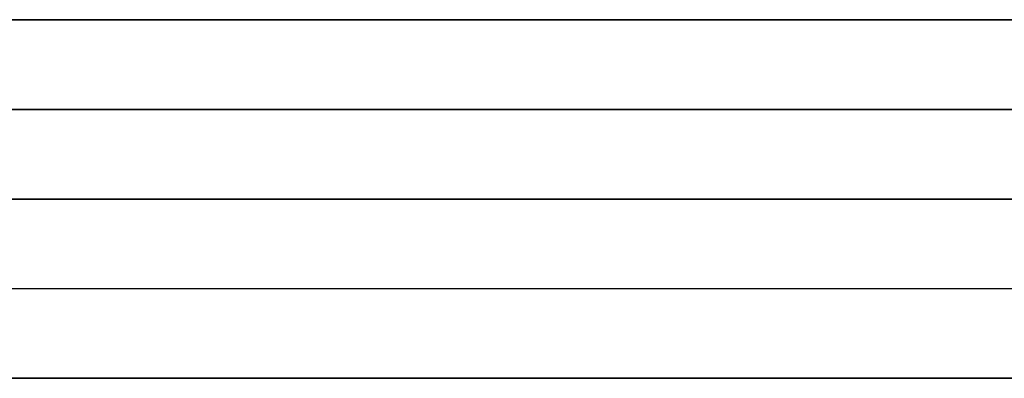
# Model space of a CAD drawing. Header units: millimetres. Extents: x -206 to 214, y -182 to 189.
# Tile 407 of 1056: x -104.28 to -98.8, y 124.53 to 126.53. Entities that reach past the tile are written whole.
import ezdxf

# ---------------------------------------------------------------- set-up
doc = ezdxf.new("R2010")
doc.units = ezdxf.units.MM
doc.layers.add('Default', color=7, linetype='Continuous', true_color=0x000000)

msp = doc.modelspace()

# ---------------------------------------------------------------- linework, layer by layer
at = {"layer": 'Default'}
for p, q in [((213.1887, 125.5307, 715.5033), (-204.8113, 125.5307, 715.5033)), ((-204.8113, 125.5307, 1113.5033), (213.1887, 125.5307, 1113.5033)), ((213.1887, 125.5307, 914.5033), (-204.8113, 125.5307, 914.5033)), ((-169.3618, 125.5307, 824.0033), (1.7392, 125.5307, 824.0033)), ((213.1887, 125.0307, 828.5033), (-204.8113, 125.0307, 828.5033)), ((-195.8113, 124.5307, 719.0033), (-98.3113, 124.5307, 719.0033))]:
    msp.add_line(p, q, dxfattribs=at)
for points in [[(-204.8113, 126.5307, 1114.5033), (4.1887, 126.5307, 1114.5033), (213.1887, 126.5307, 1114.5033)], [(213.1887, 126.5307, 714.5033), (4.1887, 126.5307, 714.5033), (-204.8113, 126.5307, 714.5033)], [(-204.8113, 126.0307, 1114.0033), (4.1887, 126.0307, 1114.0033), (213.1887, 126.0307, 1114.0033)], [(213.1887, 126.0307, 715.0033), (4.1887, 126.0307, 715.0033), (-204.8113, 126.0307, 715.0033)], [(213.1887, 125.5307, 828.0033), (4.1887, 125.5307, 828.0033), (-204.8113, 125.5307, 828.0033)], [(-204.8113, 125.5307, 820.0033), (4.1887, 125.5307, 820.0033), (213.1887, 125.5307, 820.0033)], [(204.1887, 125.5307, 723.5033), (4.1887, 125.5307, 723.5033), (-195.8113, 125.5307, 723.5033)], [(204.1887, 125.5307, 816.5033), (4.1887, 125.5307, 816.5033), (-195.8113, 125.5307, 816.5033)], [(204.1887, 125.5307, 770.0033), (4.1887, 125.5307, 770.0033), (-195.8113, 125.5307, 770.0033)], [(204.1887, 125.5307, 714.5033), (4.1887, 125.5307, 714.5033), (-195.8113, 125.5307, 714.5033)], [(204.1887, 125.5307, 723.5033), (4.1887, 125.5307, 723.5033), (-195.8113, 125.5307, 723.5033)], [(-98.2608, 125.5307, 719.0033), (-125.8113, 125.5307, 719.0033), (-153.3618, 125.5307, 719.0033)], [(-204.8113, 124.5307, 829.0033), (4.1887, 124.5307, 829.0033), (213.1887, 124.5307, 829.0033)], [(204.1887, 124.5307, 714.5033), (4.1887, 124.5307, 714.5033), (-195.8113, 124.5307, 714.5033)], [(204.1887, 124.5307, 723.5033), (4.1887, 124.5307, 723.5033), (-195.8113, 124.5307, 723.5033)]]:
    msp.add_open_spline(points, degree=2, dxfattribs=at)

doc.saveas('drawing.dxf')
